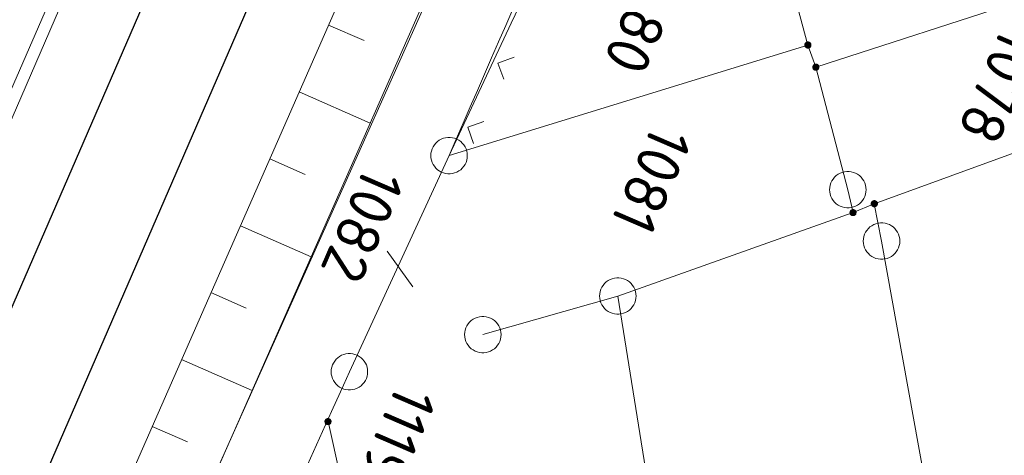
# Model space of a CAD drawing. Header units: metres. Extents: x 3425540 to 3446143, y 5432760 to 5444637.
# Tile 446 of 656: x 3436772 to 3436813, y 5443368 to 5443385. Entities that reach past the tile are written whole.
import ezdxf
from ezdxf.enums import TextEntityAlignment as Align

# ---------------------------------------------------------------- set-up
doc = ezdxf.new("R2010")
doc.units = ezdxf.units.M
for name, color, linetype, lineweight in [('B_Bestand', 9, 'Continuous', 18), ('B_Böschung', 9, 'Continuous', 18), ('B_Flurgrenzen', 9, 'Continuous', 18), ('B_Gleisachse', 9, 'Continuous', 25), ('Bestand Kabeltröge', 9, 'Continuous', 18)]:
    doc.layers.add(name, color=color, linetype=linetype, lineweight=lineweight)
doc.styles.get("Standard").update_dxf_attribs({"font": 'isocpeur.ttf'})

msp = doc.modelspace()

# ---------------------------------------------------------------- linework, layer by layer
at = {"layer": 'B_Bestand'}
for points, knots in [([(3436810.85, 5443426.021), (3436809.967, 5443424.968), (3436809.083, 5443423.915), (3436808.2, 5443422.862), (3436806.354, 5443420.662), (3436805.593, 5443417.734), (3436804.531, 5443415.065), (3436803.578, 5443412.671), (3436802.633, 5443410.274), (3436801.678, 5443407.88), (3436800.796, 5443405.671), (3436799.977, 5443403.437), (3436799.028, 5443401.256), (3436795.928, 5443394.132), (3436792.827, 5443387.008), (3436789.727, 5443379.883)], [0, 0, 0, 0, 0.080985, 0.080985, 0.080985, 0.250231, 0.250231, 0.250231, 0.402068, 0.402068, 0.402068, 0.542193, 0.542193, 0.542193, 1, 1, 1, 1]), ([(3436785.637, 5443371.007), (3436781.716, 5443362.273), (3436777.796, 5443353.539), (3436773.875, 5443344.805), (3436771.678, 5443339.911), (3436769.14, 5443335.177), (3436766.843, 5443330.328), (3436763.016, 5443322.252), (3436759.121, 5443314.205), (3436755.547, 5443306.014), (3436754.904, 5443304.541), (3436754.261, 5443303.067), (3436753.618, 5443301.593)], [0, 0, 0, 0, 0.375688, 0.375688, 0.375688, 0.586214, 0.586214, 0.586214, 0.936905, 0.936905, 0.936905, 1, 1, 1, 1])]:
    msp.add_open_spline(points, degree=3, knots=knots, dxfattribs=at)
at = {"layer": 'B_Böschung'}
for p, q in [((3436784.785, 5443385.243), (3436786.242, 5443384.603)), ((3436783.578, 5443382.497), (3436786.487, 5443381.218)), ((3436782.37, 5443379.751), (3436783.823, 5443379.112)), ((3436781.163, 5443377.004), (3436784.065, 5443375.729)), ((3436779.956, 5443374.258), (3436781.405, 5443373.621)), ((3436778.748, 5443371.511), (3436781.642, 5443370.239)), ((3436777.541, 5443368.765), (3436778.986, 5443368.13))]:
    msp.add_line(p, q, dxfattribs=at)
for points in [[(3436945.97, 5443756.784), (3436940.927, 5443744.952), (3436928.663, 5443716.355), (3436917.264, 5443689.609), (3436905.08, 5443661.248), (3436890.331, 5443627.313), (3436882.399, 5443609.076), (3436877.279, 5443597.589), (3436865.618, 5443570.921), (3436851.511, 5443538.607), (3436846.246, 5443526.542), (3436844.74, 5443523.002), (3436829.282, 5443487.109), (3436809.005, 5443440.008), (3436799.937, 5443419.58), (3436785.907, 5443387.796), (3436766.988, 5443344.755), (3436754.197, 5443315.679), (3436751.679, 5443309.895), (3436750.888, 5443309.067), (3436750.422, 5443309.114)], [(3436949.599, 5443755.213), (3436943.844, 5443739.775), (3436928.935, 5443705.578), (3436904.105, 5443648.88), (3436886.328, 5443608.486), (3436883.842, 5443603.534), (3436880.591, 5443595.52), (3436863.263, 5443557.28), (3436848.377, 5443521.878), (3436825.857, 5443468.664), (3436811.317, 5443436.606), (3436807.27, 5443427.302), (3436803.61, 5443420.851), (3436801.112, 5443415.272), (3436789.91, 5443388.974), (3436772.441, 5443349.386), (3436753.755, 5443307.835), (3436752.651, 5443307.312), (3436752.334, 5443307.398)]]:
    msp.add_lwpolyline(points, dxfattribs=at)
at = {"layer": 'B_Flurgrenzen'}
for p, q in [((3436811.316, 5443436.606), (3436709.999, 5443209.85)), ((3436802.844, 5443390.414), (3436804.458, 5443384.423)), ((3436792.276, 5443385.315), (3436793.805, 5443388.572)), ((3436804.786, 5443383.512), (3436818.063, 5443387.831)), ((3436789.727, 5443379.883), (3436792.276, 5443385.315)), ((3436804.458, 5443384.423), (3436789.727, 5443379.883)), ((3436804.458, 5443384.423), (3436804.786, 5443383.512)), ((3436792.397, 5443383.924), (3436791.732, 5443383.684)), ((3436791.732, 5443383.684), (3436791.972, 5443383.019)), ((3436804.786, 5443383.512), (3436806.097, 5443378.483)), ((3436791.16, 5443381.289), (3436790.495, 5443381.049)), ((3436790.495, 5443381.049), (3436790.735, 5443380.384)), ((3436807.183, 5443377.908), (3436814.797, 5443380.677)), ((3436785.637, 5443371.007), (3436789.727, 5443379.883)), ((3436806.097, 5443378.483), (3436806.309, 5443377.543)), ((3436806.309, 5443377.543), (3436807.183, 5443377.908)), ((3436807.183, 5443377.908), (3436807.481, 5443376.373)), ((3436796.655, 5443374.118), (3436806.309, 5443377.543)), ((3436807.481, 5443376.373), (3436821.142, 5443300.605)), ((3436787.187, 5443375.957), (3436788.247, 5443374.493)), ((3436791.114, 5443372.533), (3436796.655, 5443374.118)), ((3436796.655, 5443374.118), (3436798.556, 5443362.214)), ((3436784.759, 5443368.961), (3436785.881, 5443363.968))]:
    msp.add_line(p, q, dxfattribs=at)
for points in [[(3436804.583, 5443384.423), (3436804.582, 5443384.439), (3436804.579, 5443384.454), (3436804.574, 5443384.469), (3436804.567, 5443384.483), (3436804.559, 5443384.497), (3436804.55, 5443384.509), (3436804.538, 5443384.519), (3436804.525, 5443384.528), (3436804.511, 5443384.536), (3436804.496, 5443384.542), (3436804.482, 5443384.546), (3436804.466, 5443384.548), (3436804.45, 5443384.548), (3436804.434, 5443384.546), (3436804.42, 5443384.542), (3436804.405, 5443384.536), (3436804.391, 5443384.528), (3436804.378, 5443384.519), (3436804.366, 5443384.509), (3436804.357, 5443384.497), (3436804.349, 5443384.483), (3436804.342, 5443384.469), (3436804.337, 5443384.454), (3436804.334, 5443384.439), (3436804.333, 5443384.423), (3436804.334, 5443384.407), (3436804.337, 5443384.392), (3436804.342, 5443384.377), (3436804.349, 5443384.363), (3436804.357, 5443384.349), (3436804.366, 5443384.337), (3436804.378, 5443384.327), (3436804.391, 5443384.318), (3436804.405, 5443384.31), (3436804.42, 5443384.304), (3436804.434, 5443384.3), (3436804.45, 5443384.298), (3436804.466, 5443384.298), (3436804.482, 5443384.3), (3436804.496, 5443384.304), (3436804.511, 5443384.31), (3436804.525, 5443384.318), (3436804.538, 5443384.327), (3436804.55, 5443384.337), (3436804.559, 5443384.349), (3436804.567, 5443384.363), (3436804.574, 5443384.377), (3436804.579, 5443384.392), (3436804.582, 5443384.407), (3436804.583, 5443384.423)], [(3436804.558, 5443384.423), (3436804.557, 5443384.437), (3436804.554, 5443384.451), (3436804.55, 5443384.463), (3436804.544, 5443384.476), (3436804.535, 5443384.488), (3436804.525, 5443384.498), (3436804.514, 5443384.507), (3436804.502, 5443384.514), (3436804.489, 5443384.518), (3436804.476, 5443384.521), (3436804.462, 5443384.523), (3436804.447, 5443384.522), (3436804.433, 5443384.52), (3436804.421, 5443384.517), (3436804.408, 5443384.51), (3436804.396, 5443384.502), (3436804.386, 5443384.493), (3436804.376, 5443384.482), (3436804.369, 5443384.47), (3436804.364, 5443384.457), (3436804.36, 5443384.444), (3436804.358, 5443384.43), (3436804.358, 5443384.416), (3436804.36, 5443384.402), (3436804.364, 5443384.389), (3436804.369, 5443384.376), (3436804.376, 5443384.364), (3436804.386, 5443384.353), (3436804.396, 5443384.344), (3436804.408, 5443384.336), (3436804.421, 5443384.329), (3436804.433, 5443384.326), (3436804.447, 5443384.324), (3436804.462, 5443384.323), (3436804.476, 5443384.325), (3436804.489, 5443384.328), (3436804.502, 5443384.332), (3436804.514, 5443384.339), (3436804.525, 5443384.348), (3436804.535, 5443384.358), (3436804.544, 5443384.37), (3436804.55, 5443384.383), (3436804.554, 5443384.395), (3436804.557, 5443384.409), (3436804.558, 5443384.423)], [(3436804.534, 5443384.423), (3436804.533, 5443384.435), (3436804.53, 5443384.447), (3436804.525, 5443384.458), (3436804.519, 5443384.468), (3436804.51, 5443384.478), (3436804.501, 5443384.485), (3436804.49, 5443384.492), (3436804.479, 5443384.496), (3436804.467, 5443384.498), (3436804.455, 5443384.499), (3436804.443, 5443384.497), (3436804.431, 5443384.494), (3436804.421, 5443384.489), (3436804.41, 5443384.482), (3436804.401, 5443384.473), (3436804.394, 5443384.463), (3436804.388, 5443384.453), (3436804.384, 5443384.441), (3436804.382, 5443384.429), (3436804.382, 5443384.417), (3436804.384, 5443384.405), (3436804.388, 5443384.393), (3436804.394, 5443384.383), (3436804.401, 5443384.373), (3436804.41, 5443384.364), (3436804.42, 5443384.357), (3436804.431, 5443384.352), (3436804.443, 5443384.349), (3436804.455, 5443384.347), (3436804.467, 5443384.348), (3436804.479, 5443384.35), (3436804.49, 5443384.354), (3436804.501, 5443384.361), (3436804.51, 5443384.368), (3436804.519, 5443384.378), (3436804.525, 5443384.388), (3436804.53, 5443384.399), (3436804.533, 5443384.411), (3436804.534, 5443384.423)], [(3436804.509, 5443384.423), (3436804.508, 5443384.433), (3436804.505, 5443384.443), (3436804.5, 5443384.452), (3436804.494, 5443384.459), (3436804.487, 5443384.465), (3436804.478, 5443384.47), (3436804.468, 5443384.473), (3436804.458, 5443384.474), (3436804.448, 5443384.473), (3436804.438, 5443384.47), (3436804.429, 5443384.465), (3436804.422, 5443384.459), (3436804.416, 5443384.452), (3436804.411, 5443384.443), (3436804.408, 5443384.433), (3436804.407, 5443384.423), (3436804.408, 5443384.413), (3436804.411, 5443384.403), (3436804.416, 5443384.394), (3436804.422, 5443384.387), (3436804.429, 5443384.381), (3436804.438, 5443384.376), (3436804.448, 5443384.373), (3436804.458, 5443384.372), (3436804.468, 5443384.373), (3436804.478, 5443384.376), (3436804.487, 5443384.381), (3436804.494, 5443384.387), (3436804.5, 5443384.394), (3436804.505, 5443384.403), (3436804.508, 5443384.413), (3436804.509, 5443384.423)], [(3436804.485, 5443384.423), (3436804.484, 5443384.43), (3436804.481, 5443384.437), (3436804.476, 5443384.443), (3436804.47, 5443384.447), (3436804.463, 5443384.449), (3436804.456, 5443384.45), (3436804.449, 5443384.448), (3436804.442, 5443384.445), (3436804.437, 5443384.44), (3436804.433, 5443384.434), (3436804.431, 5443384.427), (3436804.431, 5443384.419), (3436804.433, 5443384.412), (3436804.437, 5443384.406), (3436804.442, 5443384.401), (3436804.449, 5443384.398), (3436804.456, 5443384.396), (3436804.463, 5443384.397), (3436804.47, 5443384.399), (3436804.476, 5443384.403), (3436804.481, 5443384.409), (3436804.484, 5443384.416), (3436804.485, 5443384.423)], [(3436804.911, 5443383.512), (3436804.91, 5443383.528), (3436804.907, 5443383.543), (3436804.902, 5443383.558), (3436804.895, 5443383.572), (3436804.887, 5443383.586), (3436804.878, 5443383.598), (3436804.866, 5443383.608), (3436804.853, 5443383.617), (3436804.839, 5443383.625), (3436804.824, 5443383.631), (3436804.81, 5443383.635), (3436804.794, 5443383.637), (3436804.778, 5443383.637), (3436804.762, 5443383.635), (3436804.748, 5443383.631), (3436804.733, 5443383.625), (3436804.719, 5443383.617), (3436804.706, 5443383.608), (3436804.694, 5443383.598), (3436804.685, 5443383.586), (3436804.677, 5443383.572), (3436804.67, 5443383.558), (3436804.665, 5443383.543), (3436804.662, 5443383.528), (3436804.661, 5443383.512), (3436804.662, 5443383.496), (3436804.665, 5443383.481), (3436804.67, 5443383.466), (3436804.677, 5443383.452), (3436804.685, 5443383.438), (3436804.694, 5443383.426), (3436804.706, 5443383.416), (3436804.719, 5443383.407), (3436804.733, 5443383.399), (3436804.748, 5443383.393), (3436804.762, 5443383.389), (3436804.778, 5443383.387), (3436804.794, 5443383.387), (3436804.81, 5443383.389), (3436804.824, 5443383.393), (3436804.839, 5443383.399), (3436804.853, 5443383.407), (3436804.866, 5443383.416), (3436804.878, 5443383.426), (3436804.887, 5443383.438), (3436804.895, 5443383.452), (3436804.902, 5443383.466), (3436804.907, 5443383.481), (3436804.91, 5443383.496), (3436804.911, 5443383.512)], [(3436804.886, 5443383.512), (3436804.885, 5443383.526), (3436804.882, 5443383.54), (3436804.878, 5443383.552), (3436804.872, 5443383.565), (3436804.863, 5443383.577), (3436804.853, 5443383.587), (3436804.842, 5443383.596), (3436804.83, 5443383.603), (3436804.817, 5443383.607), (3436804.804, 5443383.61), (3436804.79, 5443383.612), (3436804.775, 5443383.611), (3436804.761, 5443383.609), (3436804.749, 5443383.606), (3436804.736, 5443383.599), (3436804.724, 5443383.591), (3436804.714, 5443383.582), (3436804.704, 5443383.571), (3436804.697, 5443383.559), (3436804.692, 5443383.546), (3436804.688, 5443383.533), (3436804.686, 5443383.519), (3436804.686, 5443383.505), (3436804.688, 5443383.491), (3436804.692, 5443383.478), (3436804.697, 5443383.465), (3436804.704, 5443383.453), (3436804.714, 5443383.442), (3436804.724, 5443383.433), (3436804.736, 5443383.425), (3436804.749, 5443383.418), (3436804.761, 5443383.415), (3436804.775, 5443383.413), (3436804.79, 5443383.412), (3436804.804, 5443383.414), (3436804.817, 5443383.417), (3436804.83, 5443383.421), (3436804.842, 5443383.428), (3436804.853, 5443383.437), (3436804.863, 5443383.447), (3436804.872, 5443383.459), (3436804.878, 5443383.472), (3436804.882, 5443383.484), (3436804.885, 5443383.498), (3436804.886, 5443383.512)], [(3436804.862, 5443383.512), (3436804.861, 5443383.524), (3436804.858, 5443383.536), (3436804.853, 5443383.547), (3436804.847, 5443383.557), (3436804.838, 5443383.567), (3436804.829, 5443383.574), (3436804.818, 5443383.581), (3436804.807, 5443383.585), (3436804.795, 5443383.587), (3436804.783, 5443383.588), (3436804.771, 5443383.586), (3436804.759, 5443383.583), (3436804.749, 5443383.578), (3436804.738, 5443383.571), (3436804.729, 5443383.562), (3436804.722, 5443383.552), (3436804.716, 5443383.542), (3436804.712, 5443383.53), (3436804.71, 5443383.518), (3436804.71, 5443383.506), (3436804.712, 5443383.494), (3436804.716, 5443383.482), (3436804.722, 5443383.472), (3436804.729, 5443383.462), (3436804.738, 5443383.453), (3436804.748, 5443383.446), (3436804.759, 5443383.441), (3436804.771, 5443383.438), (3436804.783, 5443383.436), (3436804.795, 5443383.437), (3436804.807, 5443383.439), (3436804.818, 5443383.443), (3436804.829, 5443383.45), (3436804.838, 5443383.457), (3436804.847, 5443383.467), (3436804.853, 5443383.477), (3436804.858, 5443383.488), (3436804.861, 5443383.5), (3436804.862, 5443383.512)], [(3436804.837, 5443383.512), (3436804.836, 5443383.522), (3436804.833, 5443383.532), (3436804.828, 5443383.541), (3436804.822, 5443383.548), (3436804.815, 5443383.554), (3436804.806, 5443383.559), (3436804.796, 5443383.562), (3436804.786, 5443383.563), (3436804.776, 5443383.562), (3436804.766, 5443383.559), (3436804.757, 5443383.554), (3436804.75, 5443383.548), (3436804.744, 5443383.541), (3436804.739, 5443383.532), (3436804.736, 5443383.522), (3436804.735, 5443383.512), (3436804.736, 5443383.502), (3436804.739, 5443383.492), (3436804.744, 5443383.483), (3436804.75, 5443383.476), (3436804.757, 5443383.47), (3436804.766, 5443383.465), (3436804.776, 5443383.462), (3436804.786, 5443383.461), (3436804.796, 5443383.462), (3436804.806, 5443383.465), (3436804.815, 5443383.47), (3436804.822, 5443383.476), (3436804.828, 5443383.483), (3436804.833, 5443383.492), (3436804.836, 5443383.502), (3436804.837, 5443383.512)], [(3436804.813, 5443383.512), (3436804.812, 5443383.519), (3436804.809, 5443383.526), (3436804.804, 5443383.532), (3436804.798, 5443383.536), (3436804.791, 5443383.538), (3436804.784, 5443383.539), (3436804.777, 5443383.537), (3436804.77, 5443383.534), (3436804.765, 5443383.529), (3436804.761, 5443383.523), (3436804.759, 5443383.516), (3436804.759, 5443383.508), (3436804.761, 5443383.501), (3436804.765, 5443383.495), (3436804.77, 5443383.49), (3436804.777, 5443383.487), (3436804.784, 5443383.485), (3436804.791, 5443383.486), (3436804.798, 5443383.488), (3436804.804, 5443383.492), (3436804.809, 5443383.498), (3436804.812, 5443383.505), (3436804.813, 5443383.512)], [(3436790.477, 5443379.883), (3436790.471, 5443379.977), (3436790.453, 5443380.066), (3436790.424, 5443380.161), (3436790.383, 5443380.243), (3436790.329, 5443380.32), (3436790.27, 5443380.397), (3436790.205, 5443380.462), (3436790.129, 5443380.515), (3436790.046, 5443380.562), (3436789.957, 5443380.592), (3436789.869, 5443380.615), (3436789.774, 5443380.627), (3436789.68, 5443380.627), (3436789.585, 5443380.615), (3436789.497, 5443380.592), (3436789.408, 5443380.562), (3436789.325, 5443380.515), (3436789.249, 5443380.462), (3436789.184, 5443380.397), (3436789.125, 5443380.32), (3436789.071, 5443380.243), (3436789.03, 5443380.161), (3436789.001, 5443380.066), (3436788.983, 5443379.977), (3436788.977, 5443379.883), (3436788.983, 5443379.789), (3436789.001, 5443379.7), (3436789.03, 5443379.605), (3436789.071, 5443379.523), (3436789.125, 5443379.446), (3436789.184, 5443379.369), (3436789.249, 5443379.304), (3436789.325, 5443379.251), (3436789.408, 5443379.204), (3436789.497, 5443379.174), (3436789.585, 5443379.151), (3436789.68, 5443379.139), (3436789.774, 5443379.139), (3436789.869, 5443379.151), (3436789.957, 5443379.174), (3436790.046, 5443379.204), (3436790.129, 5443379.251), (3436790.205, 5443379.304), (3436790.27, 5443379.369), (3436790.329, 5443379.446), (3436790.383, 5443379.523), (3436790.424, 5443379.605), (3436790.453, 5443379.7), (3436790.471, 5443379.789), (3436790.477, 5443379.883)], [(3436806.847, 5443378.483), (3436806.841, 5443378.577), (3436806.823, 5443378.666), (3436806.794, 5443378.761), (3436806.753, 5443378.843), (3436806.699, 5443378.92), (3436806.64, 5443378.997), (3436806.575, 5443379.062), (3436806.499, 5443379.115), (3436806.416, 5443379.162), (3436806.327, 5443379.192), (3436806.239, 5443379.215), (3436806.144, 5443379.227), (3436806.05, 5443379.227), (3436805.955, 5443379.215), (3436805.867, 5443379.192), (3436805.778, 5443379.162), (3436805.695, 5443379.115), (3436805.619, 5443379.062), (3436805.554, 5443378.997), (3436805.495, 5443378.92), (3436805.441, 5443378.843), (3436805.4, 5443378.761), (3436805.371, 5443378.666), (3436805.353, 5443378.577), (3436805.347, 5443378.483), (3436805.353, 5443378.389), (3436805.371, 5443378.3), (3436805.4, 5443378.205), (3436805.441, 5443378.123), (3436805.495, 5443378.046), (3436805.554, 5443377.969), (3436805.619, 5443377.904), (3436805.695, 5443377.851), (3436805.778, 5443377.804), (3436805.867, 5443377.774), (3436805.955, 5443377.751), (3436806.05, 5443377.739), (3436806.144, 5443377.739), (3436806.239, 5443377.751), (3436806.327, 5443377.774), (3436806.416, 5443377.804), (3436806.499, 5443377.851), (3436806.575, 5443377.904), (3436806.64, 5443377.969), (3436806.699, 5443378.046), (3436806.753, 5443378.123), (3436806.794, 5443378.205), (3436806.823, 5443378.3), (3436806.841, 5443378.389), (3436806.847, 5443378.483)], [(3436807.308, 5443377.908), (3436807.307, 5443377.924), (3436807.304, 5443377.939), (3436807.299, 5443377.954), (3436807.292, 5443377.968), (3436807.284, 5443377.982), (3436807.275, 5443377.994), (3436807.263, 5443378.004), (3436807.25, 5443378.013), (3436807.236, 5443378.021), (3436807.221, 5443378.027), (3436807.207, 5443378.031), (3436807.191, 5443378.033), (3436807.175, 5443378.033), (3436807.159, 5443378.031), (3436807.145, 5443378.027), (3436807.13, 5443378.021), (3436807.116, 5443378.013), (3436807.103, 5443378.004), (3436807.091, 5443377.994), (3436807.082, 5443377.982), (3436807.074, 5443377.968), (3436807.067, 5443377.954), (3436807.062, 5443377.939), (3436807.059, 5443377.924), (3436807.058, 5443377.908), (3436807.059, 5443377.892), (3436807.062, 5443377.877), (3436807.067, 5443377.862), (3436807.074, 5443377.848), (3436807.082, 5443377.834), (3436807.091, 5443377.822), (3436807.103, 5443377.812), (3436807.116, 5443377.803), (3436807.13, 5443377.795), (3436807.145, 5443377.789), (3436807.159, 5443377.785), (3436807.175, 5443377.783), (3436807.191, 5443377.783), (3436807.207, 5443377.785), (3436807.221, 5443377.789), (3436807.236, 5443377.795), (3436807.25, 5443377.803), (3436807.263, 5443377.812), (3436807.275, 5443377.822), (3436807.284, 5443377.834), (3436807.292, 5443377.848), (3436807.299, 5443377.862), (3436807.304, 5443377.877), (3436807.307, 5443377.892), (3436807.308, 5443377.908)], [(3436807.283, 5443377.908), (3436807.282, 5443377.922), (3436807.279, 5443377.936), (3436807.275, 5443377.948), (3436807.269, 5443377.961), (3436807.26, 5443377.973), (3436807.25, 5443377.983), (3436807.239, 5443377.992), (3436807.227, 5443377.999), (3436807.214, 5443378.003), (3436807.201, 5443378.006), (3436807.187, 5443378.008), (3436807.172, 5443378.007), (3436807.158, 5443378.005), (3436807.146, 5443378.002), (3436807.133, 5443377.995), (3436807.121, 5443377.987), (3436807.111, 5443377.978), (3436807.101, 5443377.967), (3436807.094, 5443377.955), (3436807.089, 5443377.942), (3436807.085, 5443377.929), (3436807.083, 5443377.915), (3436807.083, 5443377.901), (3436807.085, 5443377.887), (3436807.089, 5443377.874), (3436807.094, 5443377.861), (3436807.101, 5443377.849), (3436807.111, 5443377.838), (3436807.121, 5443377.829), (3436807.133, 5443377.821), (3436807.146, 5443377.814), (3436807.158, 5443377.811), (3436807.172, 5443377.809), (3436807.187, 5443377.808), (3436807.201, 5443377.81), (3436807.214, 5443377.813), (3436807.227, 5443377.817), (3436807.239, 5443377.824), (3436807.25, 5443377.833), (3436807.26, 5443377.843), (3436807.269, 5443377.855), (3436807.275, 5443377.868), (3436807.279, 5443377.88), (3436807.282, 5443377.894), (3436807.283, 5443377.908)], [(3436807.259, 5443377.908), (3436807.258, 5443377.92), (3436807.255, 5443377.932), (3436807.25, 5443377.943), (3436807.244, 5443377.953), (3436807.235, 5443377.963), (3436807.226, 5443377.97), (3436807.215, 5443377.977), (3436807.204, 5443377.981), (3436807.192, 5443377.983), (3436807.18, 5443377.984), (3436807.168, 5443377.982), (3436807.156, 5443377.979), (3436807.146, 5443377.974), (3436807.135, 5443377.967), (3436807.126, 5443377.958), (3436807.119, 5443377.948), (3436807.113, 5443377.938), (3436807.109, 5443377.926), (3436807.107, 5443377.914), (3436807.107, 5443377.902), (3436807.109, 5443377.89), (3436807.113, 5443377.878), (3436807.119, 5443377.868), (3436807.126, 5443377.858), (3436807.135, 5443377.849), (3436807.145, 5443377.842), (3436807.156, 5443377.837), (3436807.168, 5443377.834), (3436807.18, 5443377.832), (3436807.192, 5443377.833), (3436807.204, 5443377.835), (3436807.215, 5443377.839), (3436807.226, 5443377.846), (3436807.235, 5443377.853), (3436807.244, 5443377.863), (3436807.25, 5443377.873), (3436807.255, 5443377.884), (3436807.258, 5443377.896), (3436807.259, 5443377.908)], [(3436807.234, 5443377.908), (3436807.233, 5443377.918), (3436807.23, 5443377.928), (3436807.225, 5443377.937), (3436807.219, 5443377.944), (3436807.212, 5443377.95), (3436807.203, 5443377.955), (3436807.193, 5443377.958), (3436807.183, 5443377.959), (3436807.173, 5443377.958), (3436807.163, 5443377.955), (3436807.154, 5443377.95), (3436807.147, 5443377.944), (3436807.141, 5443377.937), (3436807.136, 5443377.928), (3436807.133, 5443377.918), (3436807.132, 5443377.908), (3436807.133, 5443377.898), (3436807.136, 5443377.888), (3436807.141, 5443377.879), (3436807.147, 5443377.872), (3436807.154, 5443377.866), (3436807.163, 5443377.861), (3436807.173, 5443377.858), (3436807.183, 5443377.857), (3436807.193, 5443377.858), (3436807.203, 5443377.861), (3436807.212, 5443377.866), (3436807.219, 5443377.872), (3436807.225, 5443377.879), (3436807.23, 5443377.888), (3436807.233, 5443377.898), (3436807.234, 5443377.908)], [(3436807.21, 5443377.908), (3436807.209, 5443377.915), (3436807.206, 5443377.922), (3436807.201, 5443377.928), (3436807.195, 5443377.932), (3436807.188, 5443377.934), (3436807.181, 5443377.935), (3436807.174, 5443377.933), (3436807.167, 5443377.93), (3436807.162, 5443377.925), (3436807.158, 5443377.919), (3436807.156, 5443377.912), (3436807.156, 5443377.904), (3436807.158, 5443377.897), (3436807.162, 5443377.891), (3436807.167, 5443377.886), (3436807.174, 5443377.883), (3436807.181, 5443377.881), (3436807.188, 5443377.882), (3436807.195, 5443377.884), (3436807.201, 5443377.888), (3436807.206, 5443377.894), (3436807.209, 5443377.901), (3436807.21, 5443377.908)], [(3436806.434, 5443377.543), (3436806.433, 5443377.559), (3436806.43, 5443377.574), (3436806.425, 5443377.589), (3436806.418, 5443377.603), (3436806.41, 5443377.617), (3436806.401, 5443377.629), (3436806.389, 5443377.639), (3436806.376, 5443377.648), (3436806.362, 5443377.656), (3436806.347, 5443377.662), (3436806.333, 5443377.666), (3436806.317, 5443377.668), (3436806.301, 5443377.668), (3436806.285, 5443377.666), (3436806.271, 5443377.662), (3436806.256, 5443377.656), (3436806.242, 5443377.648), (3436806.229, 5443377.639), (3436806.217, 5443377.629), (3436806.208, 5443377.617), (3436806.2, 5443377.603), (3436806.193, 5443377.589), (3436806.188, 5443377.574), (3436806.185, 5443377.559), (3436806.184, 5443377.543), (3436806.185, 5443377.527), (3436806.188, 5443377.512), (3436806.193, 5443377.497), (3436806.2, 5443377.483), (3436806.208, 5443377.469), (3436806.217, 5443377.457), (3436806.229, 5443377.447), (3436806.242, 5443377.438), (3436806.256, 5443377.43), (3436806.271, 5443377.424), (3436806.285, 5443377.42), (3436806.301, 5443377.418), (3436806.317, 5443377.418), (3436806.333, 5443377.42), (3436806.347, 5443377.424), (3436806.362, 5443377.43), (3436806.376, 5443377.438), (3436806.389, 5443377.447), (3436806.401, 5443377.457), (3436806.41, 5443377.469), (3436806.418, 5443377.483), (3436806.425, 5443377.497), (3436806.43, 5443377.512), (3436806.433, 5443377.527), (3436806.434, 5443377.543)], [(3436806.409, 5443377.543), (3436806.408, 5443377.557), (3436806.405, 5443377.571), (3436806.401, 5443377.583), (3436806.395, 5443377.596), (3436806.386, 5443377.608), (3436806.376, 5443377.618), (3436806.365, 5443377.627), (3436806.353, 5443377.634), (3436806.34, 5443377.638), (3436806.327, 5443377.641), (3436806.313, 5443377.643), (3436806.298, 5443377.642), (3436806.284, 5443377.64), (3436806.272, 5443377.637), (3436806.259, 5443377.63), (3436806.247, 5443377.622), (3436806.237, 5443377.613), (3436806.227, 5443377.602), (3436806.22, 5443377.59), (3436806.215, 5443377.577), (3436806.211, 5443377.564), (3436806.209, 5443377.55), (3436806.209, 5443377.536), (3436806.211, 5443377.522), (3436806.215, 5443377.509), (3436806.22, 5443377.496), (3436806.227, 5443377.484), (3436806.237, 5443377.473), (3436806.247, 5443377.464), (3436806.259, 5443377.456), (3436806.272, 5443377.449), (3436806.284, 5443377.446), (3436806.298, 5443377.444), (3436806.313, 5443377.443), (3436806.327, 5443377.445), (3436806.34, 5443377.448), (3436806.353, 5443377.452), (3436806.365, 5443377.459), (3436806.376, 5443377.468), (3436806.386, 5443377.478), (3436806.395, 5443377.49), (3436806.401, 5443377.503), (3436806.405, 5443377.515), (3436806.408, 5443377.529), (3436806.409, 5443377.543)], [(3436806.385, 5443377.543), (3436806.384, 5443377.555), (3436806.381, 5443377.567), (3436806.376, 5443377.578), (3436806.37, 5443377.588), (3436806.361, 5443377.598), (3436806.352, 5443377.605), (3436806.341, 5443377.612), (3436806.33, 5443377.616), (3436806.318, 5443377.618), (3436806.306, 5443377.619), (3436806.294, 5443377.617), (3436806.282, 5443377.614), (3436806.272, 5443377.609), (3436806.261, 5443377.602), (3436806.252, 5443377.593), (3436806.245, 5443377.583), (3436806.239, 5443377.573), (3436806.235, 5443377.561), (3436806.233, 5443377.549), (3436806.233, 5443377.537), (3436806.235, 5443377.525), (3436806.239, 5443377.513), (3436806.245, 5443377.503), (3436806.252, 5443377.493), (3436806.261, 5443377.484), (3436806.271, 5443377.477), (3436806.282, 5443377.472), (3436806.294, 5443377.469), (3436806.306, 5443377.467), (3436806.318, 5443377.468), (3436806.33, 5443377.47), (3436806.341, 5443377.474), (3436806.352, 5443377.481), (3436806.361, 5443377.488), (3436806.37, 5443377.498), (3436806.376, 5443377.508), (3436806.381, 5443377.519), (3436806.384, 5443377.531), (3436806.385, 5443377.543)], [(3436806.36, 5443377.543), (3436806.359, 5443377.553), (3436806.356, 5443377.563), (3436806.351, 5443377.572), (3436806.345, 5443377.579), (3436806.338, 5443377.585), (3436806.329, 5443377.59), (3436806.319, 5443377.593), (3436806.309, 5443377.594), (3436806.299, 5443377.593), (3436806.289, 5443377.59), (3436806.28, 5443377.585), (3436806.273, 5443377.579), (3436806.267, 5443377.572), (3436806.262, 5443377.563), (3436806.259, 5443377.553), (3436806.258, 5443377.543), (3436806.259, 5443377.533), (3436806.262, 5443377.523), (3436806.267, 5443377.514), (3436806.273, 5443377.507), (3436806.28, 5443377.501), (3436806.289, 5443377.496), (3436806.299, 5443377.493), (3436806.309, 5443377.492), (3436806.319, 5443377.493), (3436806.329, 5443377.496), (3436806.338, 5443377.501), (3436806.345, 5443377.507), (3436806.351, 5443377.514), (3436806.356, 5443377.523), (3436806.359, 5443377.533), (3436806.36, 5443377.543)], [(3436806.336, 5443377.543), (3436806.335, 5443377.55), (3436806.332, 5443377.557), (3436806.327, 5443377.563), (3436806.321, 5443377.567), (3436806.314, 5443377.569), (3436806.307, 5443377.57), (3436806.3, 5443377.568), (3436806.293, 5443377.565), (3436806.288, 5443377.56), (3436806.284, 5443377.554), (3436806.282, 5443377.547), (3436806.282, 5443377.539), (3436806.284, 5443377.532), (3436806.288, 5443377.526), (3436806.293, 5443377.521), (3436806.3, 5443377.518), (3436806.307, 5443377.516), (3436806.314, 5443377.517), (3436806.321, 5443377.519), (3436806.327, 5443377.523), (3436806.332, 5443377.529), (3436806.335, 5443377.536), (3436806.336, 5443377.543)], [(3436808.231, 5443376.373), (3436808.225, 5443376.467), (3436808.207, 5443376.556), (3436808.178, 5443376.651), (3436808.137, 5443376.733), (3436808.083, 5443376.81), (3436808.024, 5443376.887), (3436807.959, 5443376.952), (3436807.883, 5443377.005), (3436807.8, 5443377.052), (3436807.711, 5443377.082), (3436807.623, 5443377.105), (3436807.528, 5443377.117), (3436807.434, 5443377.117), (3436807.339, 5443377.105), (3436807.251, 5443377.082), (3436807.162, 5443377.052), (3436807.079, 5443377.005), (3436807.003, 5443376.952), (3436806.938, 5443376.887), (3436806.879, 5443376.81), (3436806.825, 5443376.733), (3436806.784, 5443376.651), (3436806.755, 5443376.556), (3436806.737, 5443376.467), (3436806.731, 5443376.373), (3436806.737, 5443376.279), (3436806.755, 5443376.19), (3436806.784, 5443376.095), (3436806.825, 5443376.013), (3436806.879, 5443375.936), (3436806.938, 5443375.859), (3436807.003, 5443375.794), (3436807.079, 5443375.741), (3436807.162, 5443375.694), (3436807.251, 5443375.664), (3436807.339, 5443375.641), (3436807.434, 5443375.629), (3436807.528, 5443375.629), (3436807.623, 5443375.641), (3436807.711, 5443375.664), (3436807.8, 5443375.694), (3436807.883, 5443375.741), (3436807.959, 5443375.794), (3436808.024, 5443375.859), (3436808.083, 5443375.936), (3436808.137, 5443376.013), (3436808.178, 5443376.095), (3436808.207, 5443376.19), (3436808.225, 5443376.279), (3436808.231, 5443376.373)], [(3436797.405, 5443374.118), (3436797.399, 5443374.212), (3436797.381, 5443374.301), (3436797.352, 5443374.396), (3436797.311, 5443374.478), (3436797.257, 5443374.555), (3436797.198, 5443374.632), (3436797.133, 5443374.697), (3436797.057, 5443374.75), (3436796.974, 5443374.797), (3436796.885, 5443374.827), (3436796.797, 5443374.85), (3436796.702, 5443374.862), (3436796.608, 5443374.862), (3436796.513, 5443374.85), (3436796.425, 5443374.827), (3436796.336, 5443374.797), (3436796.253, 5443374.75), (3436796.177, 5443374.697), (3436796.112, 5443374.632), (3436796.053, 5443374.555), (3436795.999, 5443374.478), (3436795.958, 5443374.396), (3436795.929, 5443374.301), (3436795.911, 5443374.212), (3436795.905, 5443374.118), (3436795.911, 5443374.024), (3436795.929, 5443373.935), (3436795.958, 5443373.84), (3436795.999, 5443373.758), (3436796.053, 5443373.681), (3436796.112, 5443373.604), (3436796.177, 5443373.539), (3436796.253, 5443373.486), (3436796.336, 5443373.439), (3436796.425, 5443373.409), (3436796.513, 5443373.386), (3436796.608, 5443373.374), (3436796.702, 5443373.374), (3436796.797, 5443373.386), (3436796.885, 5443373.409), (3436796.974, 5443373.439), (3436797.057, 5443373.486), (3436797.133, 5443373.539), (3436797.198, 5443373.604), (3436797.257, 5443373.681), (3436797.311, 5443373.758), (3436797.352, 5443373.84), (3436797.381, 5443373.935), (3436797.399, 5443374.024), (3436797.405, 5443374.118)], [(3436791.864, 5443372.533), (3436791.858, 5443372.627), (3436791.84, 5443372.716), (3436791.811, 5443372.811), (3436791.77, 5443372.893), (3436791.716, 5443372.97), (3436791.657, 5443373.047), (3436791.592, 5443373.112), (3436791.516, 5443373.165), (3436791.433, 5443373.212), (3436791.344, 5443373.242), (3436791.256, 5443373.265), (3436791.161, 5443373.277), (3436791.067, 5443373.277), (3436790.972, 5443373.265), (3436790.884, 5443373.242), (3436790.795, 5443373.212), (3436790.712, 5443373.165), (3436790.636, 5443373.112), (3436790.571, 5443373.047), (3436790.512, 5443372.97), (3436790.458, 5443372.893), (3436790.417, 5443372.811), (3436790.388, 5443372.716), (3436790.37, 5443372.627), (3436790.364, 5443372.533), (3436790.37, 5443372.439), (3436790.388, 5443372.35), (3436790.417, 5443372.255), (3436790.458, 5443372.173), (3436790.512, 5443372.096), (3436790.571, 5443372.019), (3436790.636, 5443371.954), (3436790.712, 5443371.901), (3436790.795, 5443371.854), (3436790.884, 5443371.824), (3436790.972, 5443371.801), (3436791.067, 5443371.789), (3436791.161, 5443371.789), (3436791.256, 5443371.801), (3436791.344, 5443371.824), (3436791.433, 5443371.854), (3436791.516, 5443371.901), (3436791.592, 5443371.954), (3436791.657, 5443372.019), (3436791.716, 5443372.096), (3436791.77, 5443372.173), (3436791.811, 5443372.255), (3436791.84, 5443372.35), (3436791.858, 5443372.439), (3436791.864, 5443372.533)], [(3436786.387, 5443371.007), (3436786.381, 5443371.101), (3436786.363, 5443371.19), (3436786.334, 5443371.285), (3436786.293, 5443371.367), (3436786.239, 5443371.444), (3436786.18, 5443371.521), (3436786.115, 5443371.586), (3436786.039, 5443371.639), (3436785.956, 5443371.686), (3436785.867, 5443371.716), (3436785.779, 5443371.739), (3436785.684, 5443371.751), (3436785.59, 5443371.751), (3436785.495, 5443371.739), (3436785.407, 5443371.716), (3436785.318, 5443371.686), (3436785.235, 5443371.639), (3436785.159, 5443371.586), (3436785.094, 5443371.521), (3436785.035, 5443371.444), (3436784.981, 5443371.367), (3436784.94, 5443371.285), (3436784.911, 5443371.19), (3436784.893, 5443371.101), (3436784.887, 5443371.007), (3436784.893, 5443370.913), (3436784.911, 5443370.824), (3436784.94, 5443370.729), (3436784.981, 5443370.647), (3436785.035, 5443370.57), (3436785.094, 5443370.493), (3436785.159, 5443370.428), (3436785.235, 5443370.375), (3436785.318, 5443370.328), (3436785.407, 5443370.298), (3436785.495, 5443370.275), (3436785.59, 5443370.263), (3436785.684, 5443370.263), (3436785.779, 5443370.275), (3436785.867, 5443370.298), (3436785.956, 5443370.328), (3436786.039, 5443370.375), (3436786.115, 5443370.428), (3436786.18, 5443370.493), (3436786.239, 5443370.57), (3436786.293, 5443370.647), (3436786.334, 5443370.729), (3436786.363, 5443370.824), (3436786.381, 5443370.913), (3436786.387, 5443371.007)], [(3436784.884, 5443368.961), (3436784.883, 5443368.977), (3436784.88, 5443368.992), (3436784.875, 5443369.007), (3436784.868, 5443369.021), (3436784.86, 5443369.035), (3436784.851, 5443369.047), (3436784.839, 5443369.057), (3436784.826, 5443369.066), (3436784.812, 5443369.074), (3436784.797, 5443369.08), (3436784.783, 5443369.084), (3436784.767, 5443369.086), (3436784.751, 5443369.086), (3436784.735, 5443369.084), (3436784.721, 5443369.08), (3436784.706, 5443369.074), (3436784.692, 5443369.066), (3436784.679, 5443369.057), (3436784.667, 5443369.047), (3436784.658, 5443369.035), (3436784.65, 5443369.021), (3436784.643, 5443369.007), (3436784.638, 5443368.992), (3436784.635, 5443368.977), (3436784.634, 5443368.961), (3436784.635, 5443368.945), (3436784.638, 5443368.93), (3436784.643, 5443368.915), (3436784.65, 5443368.901), (3436784.658, 5443368.887), (3436784.667, 5443368.875), (3436784.679, 5443368.865), (3436784.692, 5443368.856), (3436784.706, 5443368.848), (3436784.721, 5443368.842), (3436784.735, 5443368.838), (3436784.751, 5443368.836), (3436784.767, 5443368.836), (3436784.783, 5443368.838), (3436784.797, 5443368.842), (3436784.812, 5443368.848), (3436784.826, 5443368.856), (3436784.839, 5443368.865), (3436784.851, 5443368.875), (3436784.86, 5443368.887), (3436784.868, 5443368.901), (3436784.875, 5443368.915), (3436784.88, 5443368.93), (3436784.883, 5443368.945), (3436784.884, 5443368.961)], [(3436784.859, 5443368.961), (3436784.858, 5443368.975), (3436784.855, 5443368.989), (3436784.851, 5443369.001), (3436784.845, 5443369.014), (3436784.836, 5443369.026), (3436784.826, 5443369.036), (3436784.815, 5443369.045), (3436784.803, 5443369.052), (3436784.79, 5443369.056), (3436784.777, 5443369.059), (3436784.763, 5443369.061), (3436784.748, 5443369.06), (3436784.734, 5443369.058), (3436784.722, 5443369.055), (3436784.709, 5443369.048), (3436784.697, 5443369.04), (3436784.687, 5443369.031), (3436784.677, 5443369.02), (3436784.67, 5443369.008), (3436784.665, 5443368.995), (3436784.661, 5443368.982), (3436784.659, 5443368.968), (3436784.659, 5443368.954), (3436784.661, 5443368.94), (3436784.665, 5443368.927), (3436784.67, 5443368.914), (3436784.677, 5443368.902), (3436784.687, 5443368.891), (3436784.697, 5443368.882), (3436784.709, 5443368.874), (3436784.722, 5443368.867), (3436784.734, 5443368.864), (3436784.748, 5443368.862), (3436784.763, 5443368.861), (3436784.777, 5443368.863), (3436784.79, 5443368.866), (3436784.803, 5443368.87), (3436784.815, 5443368.877), (3436784.826, 5443368.886), (3436784.836, 5443368.896), (3436784.845, 5443368.908), (3436784.851, 5443368.921), (3436784.855, 5443368.933), (3436784.858, 5443368.947), (3436784.859, 5443368.961)], [(3436784.835, 5443368.961), (3436784.834, 5443368.973), (3436784.831, 5443368.985), (3436784.826, 5443368.996), (3436784.82, 5443369.006), (3436784.811, 5443369.016), (3436784.802, 5443369.023), (3436784.791, 5443369.03), (3436784.78, 5443369.034), (3436784.768, 5443369.036), (3436784.756, 5443369.037), (3436784.744, 5443369.035), (3436784.732, 5443369.032), (3436784.722, 5443369.027), (3436784.711, 5443369.02), (3436784.702, 5443369.011), (3436784.695, 5443369.001), (3436784.689, 5443368.991), (3436784.685, 5443368.979), (3436784.683, 5443368.967), (3436784.683, 5443368.955), (3436784.685, 5443368.943), (3436784.689, 5443368.931), (3436784.695, 5443368.921), (3436784.702, 5443368.911), (3436784.711, 5443368.902), (3436784.721, 5443368.895), (3436784.732, 5443368.89), (3436784.744, 5443368.887), (3436784.756, 5443368.885), (3436784.768, 5443368.886), (3436784.78, 5443368.888), (3436784.791, 5443368.892), (3436784.802, 5443368.899), (3436784.811, 5443368.906), (3436784.82, 5443368.916), (3436784.826, 5443368.926), (3436784.831, 5443368.937), (3436784.834, 5443368.949), (3436784.835, 5443368.961)], [(3436784.81, 5443368.961), (3436784.809, 5443368.971), (3436784.806, 5443368.981), (3436784.801, 5443368.99), (3436784.795, 5443368.997), (3436784.788, 5443369.003), (3436784.779, 5443369.008), (3436784.769, 5443369.011), (3436784.759, 5443369.012), (3436784.749, 5443369.011), (3436784.739, 5443369.008), (3436784.73, 5443369.003), (3436784.723, 5443368.997), (3436784.717, 5443368.99), (3436784.712, 5443368.981), (3436784.709, 5443368.971), (3436784.708, 5443368.961), (3436784.709, 5443368.951), (3436784.712, 5443368.941), (3436784.717, 5443368.932), (3436784.723, 5443368.925), (3436784.73, 5443368.919), (3436784.739, 5443368.914), (3436784.749, 5443368.911), (3436784.759, 5443368.91), (3436784.769, 5443368.911), (3436784.779, 5443368.914), (3436784.788, 5443368.919), (3436784.795, 5443368.925), (3436784.801, 5443368.932), (3436784.806, 5443368.941), (3436784.809, 5443368.951), (3436784.81, 5443368.961)], [(3436784.786, 5443368.961), (3436784.785, 5443368.968), (3436784.782, 5443368.975), (3436784.777, 5443368.981), (3436784.771, 5443368.985), (3436784.764, 5443368.987), (3436784.757, 5443368.988), (3436784.75, 5443368.986), (3436784.743, 5443368.983), (3436784.738, 5443368.978), (3436784.734, 5443368.972), (3436784.732, 5443368.965), (3436784.732, 5443368.957), (3436784.734, 5443368.95), (3436784.738, 5443368.944), (3436784.743, 5443368.939), (3436784.75, 5443368.936), (3436784.757, 5443368.934), (3436784.764, 5443368.935), (3436784.771, 5443368.937), (3436784.777, 5443368.941), (3436784.782, 5443368.947), (3436784.785, 5443368.954), (3436784.786, 5443368.961)]]:
    msp.add_lwpolyline(points, dxfattribs=at)
at = {"layer": 'B_Gleisachse'}
for p, q in [((3436939.527, 5443760.465), (3436690.224, 5443185.626)), ((3436943.198, 5443758.877), (3436693.879, 5443184.001))]:
    msp.add_line(p, q, dxfattribs=at)
at = {"layer": 'Bestand Kabeltröge'}
for p, q in [((3436794.237, 5443434.516), (3436756.045, 5443346.339)), ((3436794.695, 5443434.318), (3436756.503, 5443346.141))]:
    msp.add_line(p, q, dxfattribs=at)

# ---------------------------------------------------------------- texts
at = {"layer": 'B_Flurgrenzen'}
for s, p in [('1080', (3436797.786, 5443385.582)), ('1078', (3436812.325, 5443382.725)), ('1081', (3436798.052, 5443378.874)), ('1082', (3436786.178, 5443377.017)), ('1119', (3436787.641, 5443368.385))]:
    msp.add_text(s, height=1.8, rotation=246.6, dxfattribs=at).set_placement(p, align=Align.MIDDLE)

doc.saveas('drawing.dxf')
